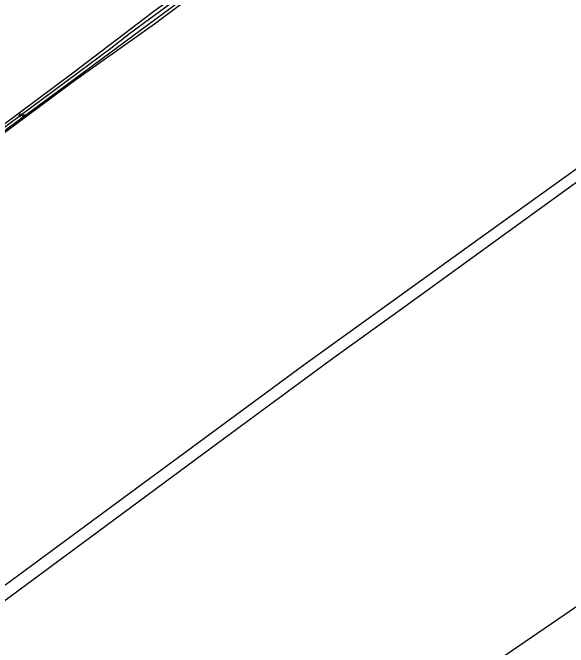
# Model space of a CAD drawing. Extents: x 136000 to 141000, y 400494 to 402006.
# Drawn here: x 136238.7 to 136393.6, y 401405.3 to 401582.2 of the extents above; entities that cross this region are included whole.
import ezdxf

# ---------------------------------------------------------------- set-up
doc = ezdxf.new("R2010")
doc.units = 0
for name, color, linetype in [('gg-knt-bronhoudergrens', 7, 'Continuous'), ('gg-kntw-bovenkant insteek waterloop', 7, 'Continuous'), ('gg-kntw-waterlijn', 7, 'Continuous'), ('gt-symb-watersymbool', 7, 'Continuous')]:
    doc.layers.add(name, color=color, linetype=linetype)

# ---------------------------------------------------------------- blocks, each defined once
blk = doc.blocks.new('gt0-WA')
at = {"layer": 'gt-symb-watersymbool'}
for centre, start, end in [((-0.32, 0.02), 28.0725, 151.9275), ((0.43, 0.42), 208.0725, 331.9275), ((-0.32, -0.43), 28.0725, 151.9275), ((0.43, -0.03), 208.0725, 331.9275)]:
    blk.add_arc(centre, 0.425, start, end, dxfattribs=at)

msp = doc.modelspace()

# ---------------------------------------------------------------- linework, layer by layer
at = {"layer": 'gg-knt-bronhoudergrens'}
for points in [[(136428.05, 401561.66), (136367.76, 401518.4), (136319.89, 401483.93), (136262.73, 401441.85), (136210.23, 401403.19), (136166.24, 401371.12), (136143.58, 401354.34), (136145.31, 401351.96)], [(136429.86, 401559.19), (136405.49, 401541.83), (136347.77, 401500)], [(136347.77, 401500), (136327.57, 401485.5), (136294.05, 401460.81), (136235.82, 401417.8), (136221.21, 401407.1)], [(136287.96, 401342.74), (136288.4, 401343.21), (136395.98, 401416.73), (136502.78, 401490.13)]]:
    msp.add_lwpolyline(points, dxfattribs=at)
at = {"layer": 'gg-kntw-bovenkant insteek waterloop'}
for points in [[(136375.21, 401654.13), (136352.39, 401637.21), (136332.83, 401623.1), (136289.61, 401591.08), (136277.69, 401582.2), (136255.46, 401565.32), (136184.51, 401512.5), (136166.9, 401499.94)], [(136170.2, 401500), (136210.7, 401529.73), (136255.91, 401563.22), (136278.22, 401579.06), (136299.53, 401595), (136354.37, 401634.58), (136376.71, 401650.96)]]:
    msp.add_lwpolyline(points, dxfattribs=at)
at = {"layer": 'gg-kntw-waterlijn'}
for points in [[(136375.64, 401653.24), (136372.98, 401651.05), (136312.47, 401606.55), (136271.25, 401576.24), (136266.07, 401572.16), (136231.63, 401546.69), (136178.21, 401507.19), (136164.44, 401497.08)], [(136376.11, 401652.22), (136350.64, 401633.27), (136308.36, 401602.38), (136278.6, 401580.36), (136244.79, 401555.35), (136215.27, 401533.71), (136181.97, 401509.02), (136176.87, 401505.26), (136164.93, 401496.47)]]:
    msp.add_lwpolyline(points, dxfattribs=at)

# ---------------------------------------------------------------- block references
at = {"layer": 'gt-symb-watersymbool', "rotation": 36.503282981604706}
msp.add_blockref('gt0-WA', (136241.11, 401553.6), dxfattribs=at)

doc.saveas('drawing.dxf')
